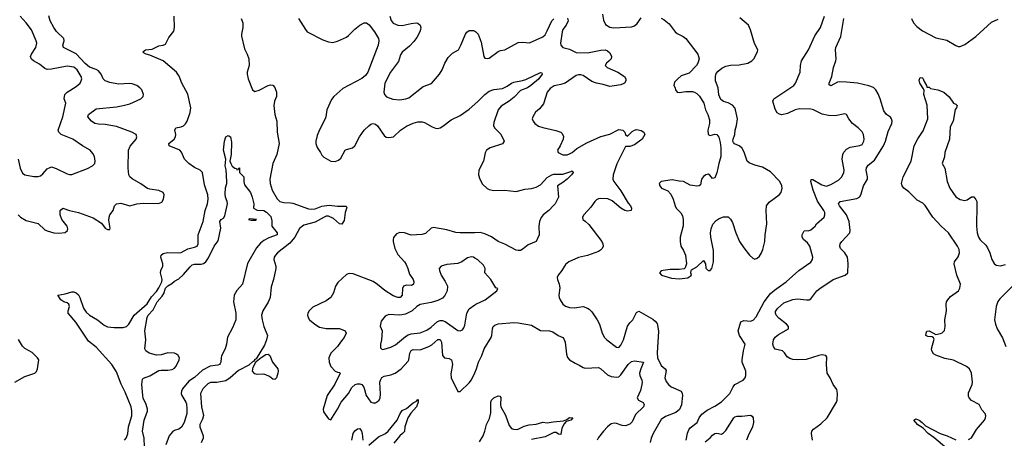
# Model space of a CAD drawing. Header units: inches. Extents: x 1552611 to 1694776, y 811966 to 917215.
# Tile 414 of 549: x 1655924 to 1664744, y 872707 to 876459. Entities that reach past the tile are written whole.
import ezdxf

# ---------------------------------------------------------------- set-up
doc = ezdxf.new("R2010")
doc.units = ezdxf.units.IN
doc.header["$MEASUREMENT"] = 0
doc.layers.add('B6857', color=7, linetype='Continuous')
doc.layers.add('B6867', color=7, linetype='Continuous')

msp = doc.modelspace()

# ---------------------------------------------------------------- linework, layer by layer
at = {"layer": 'B6857', "color": 5}
for points, elevation in [([(1655909.1, 875210), (1655927.8, 875127.8), (1655950, 875083.8), (1655970, 875068.8), (1656050, 875052.7), (1656090, 875053), (1656110, 875060.7), (1656130, 875077.3), (1656170, 875124), (1656210, 875139.1), (1656250, 875126), (1656350, 875077.1), (1656370, 875070.5), (1656390, 875073), (1656530, 875126.4), (1656577.2, 875150), (1656597, 875170), (1656599.6, 875190), (1656592.8, 875232.8), (1656579.4, 875259.4), (1656554.5, 875290), (1656486, 875330), (1656400.9, 875390), (1656294, 875430), (1656274, 875450), (1656268.7, 875470), (1656310.8, 875590), (1656336, 875710), (1656322.7, 875750), (1656329.4, 875790), (1656349.2, 875810), (1656430, 875859.5), (1656464.2, 875890), (1656475.8, 875910), (1656479.1, 875930), (1656475.3, 875950), (1656439.8, 876010), (1656410, 876033.5), (1656350, 876042.7), (1656210, 876015.1), (1656170, 876014), (1656150, 876022.7), (1656099.9, 876059.9), (1656048.2, 876090), (1656030, 876106.9), (1656022, 876130), (1656029.8, 876150), (1656069.8, 876210.2), (1656077.6, 876250), (1656072.9, 876270), (1656028.5, 876368.5), (1655982.5, 876430), (1655927.8, 876490)], 940), ([(1655911.2, 874711.2), (1655930.2, 874690.2), (1655980.9, 874660.9), (1656090, 874632.4), (1656150, 874577.4), (1656170, 874566.2), (1656229.4, 874549.4), (1656273.6, 874546.4), (1656330, 874553.1), (1656351.5, 874568.5), (1656355.2, 874584.8), (1656349.7, 874610), (1656301, 874670), (1656286, 874710), (1656287.8, 874750), (1656310, 874768.8), (1656370, 874747.8), (1656450, 874731.7), (1656582.8, 874682.8), (1656656.9, 874636.9), (1656691, 874590), (1656710, 874579.1), (1656730, 874578), (1656735.1, 874590), (1656722.6, 874662.6), (1656724, 874690), (1656732.8, 874710), (1656762.4, 874750), (1656774, 874790), (1656791.2, 874808.8), (1656830, 874813.6), (1656910, 874790.4), (1656972.2, 874807.7), (1657030, 874814), (1657168.1, 874811.9), (1657196, 874824), (1657213, 874850), (1657218.7, 874890), (1657209.4, 874910), (1657170, 874929.6), (1657090, 874939.1), (1657070, 874946.6), (1657010, 874988), (1656930, 875032.6), (1656911.4, 875051.4), (1656900.9, 875070), (1656895.4, 875130), (1656899.7, 875290), (1656914, 875326), (1656967.3, 875390), (1656971.8, 875410), (1656966.6, 875430), (1656929.2, 875450), (1656790, 875500.8), (1656690, 875521), (1656630, 875523.2), (1656596.2, 875530), (1656568.4, 875550), (1656533.6, 875590), (1656539.6, 875610), (1656610, 875661.3), (1656790, 875678.9), (1656849.3, 875690), (1656910, 875706.2), (1657010, 875749.2), (1657029.7, 875770), (1657034.3, 875790), (1657017.2, 875830), (1656999.7, 875850), (1656971.8, 875870), (1656930, 875883.8), (1656910, 875887.6), (1656810, 875881), (1656730, 875896.8), (1656690, 875910.9), (1656670.5, 875930.5), (1656653.7, 875970), (1656630, 876001.4), (1656610, 876014), (1656550, 876034.3), (1656510, 876065.4), (1656430, 876153.6), (1656317.6, 876210), (1656309.7, 876230), (1656321.3, 876270), (1656318, 876290), (1656254.6, 876354.6), (1656228.2, 876388.2), (1656196.8, 876450), (1656186.2, 876493.8)], 920), ([(1656863.5, 872690), (1656878, 872710), (1656892.2, 872747.8), (1656897.3, 872810), (1656928.2, 872910), (1656929, 872950), (1656922.2, 872990), (1656870, 873122.4), (1656832.2, 873192.2), (1656790, 873302.4), (1656750, 873369.7), (1656610, 873524.1), (1656539.1, 873579), (1656427.5, 873747.5), (1656356.8, 873830), (1656357.6, 873850), (1656368.8, 873890), (1656363.5, 873910), (1656350, 873920.3), (1656319.7, 873930), (1656292.2, 873950), (1656266, 873990), (1656330, 874000.9), (1656390, 874019.7), (1656410, 874019.6), (1656430, 874011.8), (1656450, 873992), (1656462, 873970), (1656494.5, 873874.5), (1656518.2, 873838.2), (1656550, 873810.8), (1656620.3, 873770), (1656680.6, 873720.6), (1656710, 873705.6), (1656770, 873699.3), (1656850, 873700.2), (1656880.5, 873710), (1656900.3, 873730), (1656950, 873811.8), (1657066.8, 873913.2), (1657104.8, 873975.2), (1657150, 874024.2), (1657170, 874056), (1657195.8, 874110), (1657199.9, 874130), (1657186.4, 874190), (1657187.1, 874210), (1657205.5, 874250), (1657207.3, 874270), (1657187.2, 874330), (1657191.2, 874350), (1657210, 874363.6), (1657248.4, 874371.6), (1657350, 874370.1), (1657370, 874374), (1657430, 874406.8), (1657490, 874420.2), (1657513.3, 874430), (1657522.6, 874450), (1657523.5, 874530), (1657568.8, 874650), (1657585.3, 874750), (1657605.1, 874810), (1657611.2, 874850), (1657609.7, 874890), (1657579.1, 874979.1), (1657560.5, 875090), (1657539.5, 875110), (1657490, 875134.2), (1657438, 875170), (1657401.6, 875210), (1657372.3, 875272.3), (1657359.5, 875290), (1657263, 875330), (1657259.7, 875350), (1657307, 875390), (1657319.4, 875410), (1657321.4, 875430), (1657314.7, 875470), (1657322, 875490), (1657370, 875499), (1657390, 875507.3), (1657410, 875524.7), (1657423.6, 875550), (1657451.2, 875628.8), (1657456.7, 875670), (1657430, 875790.8), (1657377.5, 875890), (1657351.7, 875951.7), (1657327.7, 875987.7), (1657209.7, 876090), (1657090, 876142.2), (1657057.2, 876150), (1657038.3, 876158.3), (1657025.6, 876170), (1657050, 876190.2), (1657110, 876194.9), (1657170, 876224.9), (1657210, 876230.4), (1657230, 876240.5), (1657259.1, 876300.9), (1657303.9, 876356.1), (1657310.7, 876389.3), (1657309.1, 876490)], 880), ([(1657909.1, 876469.1), (1657923.4, 876430), (1657922, 876390), (1657909.3, 876330), (1657910.2, 876310.2), (1657938.3, 876198.3), (1657962.4, 876150), (1657976.3, 876110), (1657979.1, 876050), (1657962.6, 875990), (1657961.7, 875970), (1657971.7, 875930), (1658010, 875830.8), (1658030, 875817.1), (1658070, 875827.7), (1658149.5, 875870), (1658170, 875876.5), (1658191.7, 875871.7), (1658210, 875850.4), (1658223.2, 875810), (1658223.1, 875770), (1658205.7, 875730), (1658201.1, 875690), (1658210.3, 875610), (1658226.7, 875550), (1658230.2, 875450), (1658247.4, 875350), (1658227.9, 875250), (1658190.2, 875170), (1658163.9, 875030), (1658166.2, 874990), (1658186.2, 874930), (1658230, 874852.4), (1658255.5, 874830), (1658290, 874820.2), (1658350, 874818.8), (1658370, 874814.1), (1658510, 874765.1), (1658538, 874762), (1658570, 874765.3), (1658630, 874788.4), (1658697.3, 874797.3), (1658770, 874787.5), (1658848, 874788), (1658855.4, 874775.4), (1658839.1, 874730), (1658830, 874660.9), (1658810, 874626), (1658790, 874629.8), (1658736.2, 874676.2), (1658690, 874698.7), (1658670, 874697.4), (1658650, 874688.7), (1658570, 874644.3), (1658470, 874617.9), (1658430, 874589), (1658388.7, 874511.3), (1658342.5, 874457.5), (1658233.8, 874370), (1658214.9, 874350), (1658204.4, 874330), (1658200.9, 874310), (1658219, 874250), (1658217.3, 874230), (1658198.3, 874130), (1658175.4, 874064.6), (1658166.7, 873970), (1658151.1, 873928.9), (1658102.6, 873850), (1658091.1, 873810), (1658095.6, 873770), (1658110.2, 873710.2), (1658143.6, 873630), (1658135.3, 873590), (1658116.9, 873543.1), (1658041.1, 873418.9), (1658030, 873412.8), (1658022.6, 873397.4), (1658010, 873392.1), (1657976.7, 873363.3), (1657884.5, 873315.5), (1657810, 873250.8), (1657770, 873223.5), (1657690, 873207.1), (1657633.2, 873206.8), (1657610, 873196.4), (1657565.8, 873150), (1657543.9, 873110), (1657553, 872990), (1657570.8, 872910.8), (1657561.7, 872878.3), (1657537.4, 872830), (1657536.4, 872810), (1657568.8, 872730), (1657568.8, 872710), (1657550, 872667.3)], 880), ([(1658420.4, 876470), (1658483.1, 876370), (1658500.5, 876350), (1658639.2, 876279.2), (1658690, 876262), (1658730, 876256.1), (1658770, 876265.5), (1658850, 876303.1), (1658870, 876316.9), (1658926, 876374), (1658970, 876411), (1659010, 876432.4), (1659030, 876431.8), (1659053.7, 876413.7), (1659102.2, 876350), (1659139.1, 876290), (1659141.1, 876270), (1659134.6, 876230), (1659041.3, 875990), (1659021.4, 875958.6), (1658990, 875932.5), (1658817.8, 875842.2), (1658737.6, 875770), (1658716, 875744), (1658676.5, 875650), (1658667.6, 875590), (1658660.3, 875570), (1658608.4, 875471.6), (1658590, 875422.7), (1658578, 875370), (1658578, 875350), (1658590, 875312.4), (1658619.6, 875270), (1658630, 875244.9), (1658646.9, 875226.9), (1658710, 875191.5), (1658750, 875187.9), (1658780.9, 875199.1), (1658801.4, 875218.6), (1658839.5, 875290), (1658850, 875296.5), (1658904.5, 875310), (1658926.6, 875330), (1658968.4, 875410), (1659010.6, 875469.4), (1659050, 875507.4), (1659070, 875522), (1659090, 875528.7), (1659110, 875523.7), (1659128.2, 875508.2), (1659190, 875420.3), (1659207.9, 875407.9), (1659230, 875404.2), (1659272, 875410), (1659336.2, 875470), (1659390, 875504.6), (1659450, 875532.4), (1659490, 875542.6), (1659530, 875544.2), (1659550, 875538.9), (1659618.9, 875498.9), (1659648.2, 875488.2), (1659670, 875484.7), (1659690, 875490.2), (1659715.8, 875504.2), (1659790, 875562), (1659870, 875601.6), (1659950, 875657.8), (1660000, 875702.1)], 920), ([(1659240.2, 876490), (1659251.7, 876451.7), (1659268.2, 876428.2), (1659310, 876411.1), (1659350, 876408.6), (1659430, 876426.2), (1659474, 876430), (1659490, 876428), (1659510.5, 876410), (1659517.1, 876390), (1659514.9, 876370), (1659508.5, 876350), (1659480.2, 876299.8), (1659455.4, 876264.6), (1659417.2, 876222.8), (1659350.3, 876169.7), (1659336, 876144), (1659316.7, 876083.3), (1659244.9, 875990), (1659195.3, 875890), (1659187, 875810), (1659190.4, 875790), (1659208.2, 875768.2), (1659266.5, 875746.5), (1659330, 875741.8), (1659384, 875750), (1659410, 875759.1), (1659539.2, 875860.8), (1659612.4, 875887.6), (1659683.6, 875970), (1659708.6, 876011.4), (1659731, 876070), (1659760.8, 876119.2), (1659800.8, 876159.2), (1659854, 876190), (1659876.9, 876230), (1659917.4, 876330), (1659930, 876348.2), (1659950, 876362.4), (1659990, 876361.6), (1660000, 876356)], 940), ([(1657040.8, 872630), (1657040.2, 872710), (1657023.4, 872770), (1657038.1, 872870), (1657067.8, 872950), (1657069.8, 872970), (1657058, 873010), (1657030, 873067.6), (1657025.6, 873090), (1657018.4, 873190), (1657023.3, 873236.7), (1657033.7, 873246.3), (1657090, 873266), (1657170, 873315.2), (1657190, 873319), (1657250, 873317.4), (1657290, 873323.2), (1657310, 873335.2), (1657326.8, 873353.2), (1657353.2, 873410), (1657354.3, 873430), (1657343.9, 873450), (1657330, 873461.7), (1657310, 873469.9), (1657250, 873472.8), (1657190, 873456.2), (1657150, 873452.6), (1657085.1, 873470), (1657052.8, 873490), (1657045, 873510), (1657053.1, 873590), (1657045.8, 873670), (1657065.9, 873790), (1657074.5, 873810), (1657120.3, 873859.7), (1657154, 873930), (1657199.2, 873980.8), (1657213.6, 874006.4), (1657230, 874053), (1657250, 874073.3), (1657285.4, 874094.6), (1657310, 874117.1), (1657350, 874138), (1657390, 874176.4), (1657450, 874245.7), (1657470, 874261.3), (1657490, 874267.2), (1657550, 874269.4), (1657570, 874274.1), (1657592.1, 874287.9), (1657615.8, 874324.2), (1657665.7, 874430), (1657702.4, 874477.6), (1657724.5, 874590), (1657717.2, 874650), (1657729.6, 874670), (1657750, 874679.1), (1657760, 874700), (1657784.3, 874810), (1657782.8, 874830), (1657768.3, 874870), (1657764.5, 874895.5), (1657767.9, 874952.1), (1657779.7, 874990), (1657780.4, 875010), (1657773.3, 875113.3), (1657764.7, 875150), (1657769.7, 875210), (1657749.7, 875290.3), (1657759.8, 875370), (1657769.8, 875410.2), (1657790, 875421.3), (1657798.3, 875418.3), (1657811.5, 875410), (1657821.3, 875361.3), (1657819, 875250), (1657806.8, 875190), (1657814, 875170), (1657826.9, 875146.9), (1657850, 875127.3), (1657865.4, 875125.4), (1657870, 875114), (1657882, 875118), (1657886, 875130), (1657891.6, 875131.6), (1657892, 875090), (1657930.7, 875050), (1657930.7, 875010), (1657938.8, 874978.8), (1657990, 874911), (1658006, 874870), (1658021, 874810), (1658018, 874770), (1658052.5, 874752.5), (1658110.7, 874750), (1658134.5, 874734.5), (1658174.2, 874694.2), (1658182.4, 874657.6), (1658182.8, 874610), (1658231, 874550), (1658231, 874530), (1658155.6, 874504.4), (1658110, 874480.5), (1658082.4, 874457.6), (1658046.6, 874413.4), (1657964.4, 874275.6), (1657919.3, 874090), (1657868.2, 874031.8), (1657844, 873990), (1657838, 873930), (1657860.9, 873830), (1657858.7, 873770), (1657830, 873699), (1657784.9, 873615.1), (1657777.6, 873550), (1657765.7, 873510), (1657733, 873447), (1657728, 873430), (1657726.7, 873390), (1657721.1, 873378.9), (1657712.5, 873367.5), (1657698.1, 873361.9), (1657630, 873354.3), (1657562, 873318), (1657490, 873252.1), (1657440.1, 873219.9), (1657380.9, 873150), (1657372.2, 873130), (1657370.1, 873110), (1657375, 873090), (1657413.1, 873030), (1657416.9, 873016.9), (1657422, 872970), (1657420.4, 872930), (1657396.3, 872850), (1657372.8, 872807.2), (1657350.5, 872789.5), (1657310, 872777.2), (1657293.2, 872766.8), (1657262.3, 872730), (1657233.5, 872650)], 860), ([(1660000, 874550.4), (1659870, 874548.7), (1659832, 874552), (1659750, 874575.4), (1659630, 874596.4), (1659610.3, 874589.7), (1659557.6, 874542.4), (1659526.6, 874533.4), (1659430, 874528.3), (1659370, 874547.6), (1659330, 874552), (1659299.5, 874540.5), (1659273.4, 874506.6), (1659268.8, 874490), (1659270.3, 874470), (1659284.7, 874410), (1659310, 874354), (1659370, 874290.2), (1659386.3, 874266.3), (1659402, 874230), (1659417.1, 874177.1), (1659449.1, 874130), (1659455.4, 874110), (1659451.3, 874088.7), (1659438.7, 874081.3), (1659430, 874077.8), (1659390, 874080.8), (1659363.1, 874070), (1659354, 874050), (1659351.2, 873990), (1659332.4, 873970), (1659310, 873968.2), (1659270, 873984), (1659193.3, 874033.3), (1659130, 874087.2), (1659090, 874113.6), (1658910, 874182.6), (1658874.7, 874185.3), (1658850, 874175.6), (1658775.1, 874104.9), (1658751.4, 874070), (1658733.8, 874010), (1658710.1, 873969.9), (1658670, 873938.8), (1658550, 873882), (1658516.9, 873850), (1658506.2, 873830), (1658503.2, 873810), (1658506.7, 873790), (1658520.3, 873770), (1658568.8, 873730), (1658610, 873704.7), (1658670, 873690.2), (1658790, 873691.4), (1658840.7, 873670), (1658848.4, 873650), (1658831.7, 873610), (1658796.5, 873570), (1658770.1, 873529.9), (1658712, 873470), (1658693.7, 873430), (1658694.9, 873390), (1658712, 873350), (1658750, 873310.3), (1658770, 873300.3), (1658790, 873297.3), (1658794, 873290), (1658746.9, 873193.1), (1658677.4, 873090), (1658642.4, 872970), (1658644.4, 872944.4), (1658690, 872882), (1658710, 872872), (1658771.8, 872968.2), (1658803.5, 873030), (1658870, 873108.9), (1658898.1, 873161.9), (1658929.8, 873190), (1658950, 873197), (1658970, 873197), (1658988.4, 873188.4), (1658998.1, 873178.1), (1659005.6, 873165.6), (1659027.2, 873090), (1659070, 873032.4), (1659090, 873025.2), (1659110, 873026.7), (1659130, 873036), (1659144, 873050), (1659154.2, 873070), (1659157, 873103), (1659150.5, 873210), (1659155.2, 873230), (1659169, 873251), (1659190, 873263.2), (1659250, 873275.6), (1659286.9, 873290), (1659340.4, 873330), (1659402.4, 873397.6), (1659408.6, 873411.4), (1659417.8, 873470), (1659430, 873493), (1659450, 873502.5), (1659510, 873500.7), (1659590, 873530.1), (1659615.5, 873544.5), (1659670, 873594.5), (1659690, 873594), (1659701.4, 873570), (1659712.4, 873450), (1659730, 873430.2), (1659770, 873422.3), (1659791, 873410), (1659800.8, 873370), (1659786.3, 873286.3), (1659789.3, 873249.3), (1659848.2, 873128.2), (1659870, 873127.3), (1659950, 873203.7), (1659970, 873230.4), (1660000, 873295.7)], 920), ([(1660000, 874323.2), (1659990, 874329.6), (1659970, 874333.3), (1659934.7, 874325.3), (1659884, 874290), (1659850, 874274.7), (1659750, 874266.6), (1659698.8, 874250), (1659682, 874230), (1659683, 874210), (1659699.3, 874170), (1659734.1, 874114.1), (1659755.3, 874070), (1659752, 874030), (1659731.7, 873988.3), (1659710, 873964.5), (1659670, 873941.6), (1659610, 873925.1), (1659510, 873908), (1659480.4, 873890), (1659438.4, 873850), (1659381.1, 873818.9), (1659330, 873810.7), (1659230, 873816.3), (1659198.7, 873801.3), (1659163.4, 873756.6), (1659152.7, 873712.7), (1659170.5, 873670), (1659165.5, 873590), (1659156.4, 873550), (1659157.3, 873517.3), (1659170, 873504), (1659190, 873506), (1659250, 873524.2), (1659290, 873544.6), (1659379.4, 873620.6), (1659405, 873635.1), (1659430, 873642.9), (1659510, 873651.5), (1659570, 873675.8), (1659610, 873703.9), (1659665.9, 873754.1), (1659690, 873763.5), (1659710, 873763.8), (1659735, 873755), (1659850, 873674), (1659870, 873670.7), (1659890, 873681), (1659902, 873698), (1659910, 873722), (1659929.8, 873830.2), (1659950.8, 873869.2), (1660000, 873903.4)], 940), ([(1655881.2, 873210), (1655970, 873262.4), (1656059, 873290), (1656074.5, 873305.5), (1656083.6, 873330), (1656095.4, 873410), (1656084.4, 873430), (1656035.7, 873475.7), (1655970, 873511.7), (1655950, 873533.5), (1655914.3, 873594.3)], 920), ([(1659050, 872644.6), (1659139.2, 872720.8), (1659199.4, 872750), (1659226, 872770), (1659304.1, 872870), (1659331.2, 872928.8), (1659350, 872958), (1659390, 872975), (1659450, 873025.2), (1659478.6, 873041.4), (1659490, 873055.6), (1659493.4, 873053.4), (1659494.3, 873030), (1659479, 872990), (1659427, 872933), (1659399.9, 872890), (1659372.9, 872810), (1659370.1, 872769.9), (1659353.8, 872750), (1659329.2, 872730.8), (1659275, 872665)], 880), ([(1658899.2, 872690), (1658911.4, 872750), (1658926.2, 872773.8), (1658950, 872793), (1658970, 872794.4), (1658986.6, 872770), (1658992.6, 872750), (1658997.6, 872690)], 880)]:
    msp.add_lwpolyline(points, dxfattribs=dict(at, elevation=elevation))
for points, elevation in [([(1657984.7, 874675.3), (1657974, 874670), (1657996.4, 874663.6), (1658030, 874662), (1658038, 874662), (1658046, 874670)], 860), ([(1658210, 873234), (1658190, 873236.4), (1658160.8, 873260.8), (1658130, 873277.5), (1658110, 873280.9), (1658050, 873278.2), (1658030, 873285), (1658010.8, 873310), (1658015.1, 873344.9), (1658042.7, 873397.3), (1658086.9, 873433.1), (1658130, 873457.6), (1658150, 873461.6), (1658164.9, 873450), (1658189.1, 873389.1), (1658235.5, 873330), (1658239.1, 873310), (1658236.3, 873290), (1658224.4, 873250)], 880)]:
    msp.add_lwpolyline(points, close=True, dxfattribs=dict(at, elevation=elevation))
at = {"layer": 'B6867', "color": 5}
for points, elevation in [([(1660000, 876356), (1660010.3, 876350.3), (1660030, 876330.6), (1660058.9, 876258.9), (1660080.5, 876130), (1660090, 876114.8), (1660110, 876110.7), (1660130, 876113.4), (1660210, 876174.4), (1660230, 876183.1), (1660270, 876190.4), (1660390, 876254.4), (1660430, 876258.8), (1660490, 876253.4), (1660610, 876304.2), (1660630, 876323.7), (1660650, 876358.4), (1660690, 876448.8), (1660710, 876466.5)], 940), ([(1660832.2, 876472.2), (1660835.8, 876450), (1660819.5, 876410), (1660789.3, 876370.7), (1660783.6, 876350), (1660768.2, 876250), (1660771.8, 876230), (1660790, 876210.3), (1660850, 876195), (1660910, 876166.2), (1661010, 876162.7), (1661130, 876186.3), (1661168.8, 876188.8), (1661190, 876180.3), (1661210, 876162), (1661224.9, 876130), (1661221.6, 876110), (1661205.5, 876090), (1661180.5, 876070), (1661168.4, 876050), (1661187.3, 876030), (1661280.5, 875990), (1661342, 875950), (1661353.7, 875930), (1661354.9, 875910), (1661342, 875890), (1661310, 875876.9), (1661210, 875859.3), (1661150, 875878.3), (1661090, 875890.6), (1661050, 875905.4), (1660970, 875957.8), (1660950, 875965.6), (1660930, 875966.4), (1660910, 875960.4), (1660810.1, 875889.9), (1660770, 875877), (1660712.7, 875867.3), (1660676, 875844), (1660650.4, 875810), (1660615.1, 875704.9), (1660579, 875661), (1660544, 875630), (1660520.7, 875590), (1660514.8, 875570), (1660522.8, 875550), (1660538.8, 875530), (1660570, 875506.4), (1660610, 875492.4), (1660727.4, 875467.4), (1660771, 875450), (1660781.6, 875441.6), (1660795.5, 875415.5), (1660793, 875390), (1660766.4, 875330), (1660742, 875290), (1660747.3, 875270), (1660790, 875246.7), (1660829.1, 875249.1), (1660850, 875257.3), (1660872.8, 875270), (1660915.2, 875304.8), (1661003.4, 875356.6), (1661130, 875412.9), (1661210, 875433.2), (1661290, 875474.4), (1661327.9, 875467.9), (1661343.7, 875450), (1661350, 875431), (1661370, 875414.8), (1661410, 875456.4), (1661430, 875470.4), (1661450, 875474.4), (1661490, 875466.8), (1661516, 875450), (1661524.7, 875430), (1661500.7, 875390), (1661430, 875339.2), (1661390, 875323.1), (1661350, 875324), (1661272.1, 875167.9), (1661238.9, 875070), (1661237, 875030), (1661245.7, 875010), (1661310, 874926.7), (1661375.9, 874815.9), (1661395.8, 874790), (1661405.5, 874770), (1661400.7, 874750), (1661370, 874743.1), (1661345.1, 874750), (1661309.7, 874770), (1661230, 874836), (1661193, 874853), (1661130, 874857.2), (1661110, 874854.5), (1661090, 874843.5), (1661075.3, 874830), (1661040.8, 874779.2), (1660976.3, 874710), (1660966, 874690), (1660967.3, 874670), (1660990, 874654.8), (1661022.5, 874622.5), (1661138.7, 874470), (1661148.4, 874450), (1661150.7, 874430), (1661142, 874410), (1661126.9, 874393.1), (1661110, 874382.9), (1661010, 874346.6), (1660930, 874327.8), (1660844, 874290), (1660814.2, 874265.8), (1660779.1, 874210), (1660747.7, 874170), (1660739.1, 874150), (1660740.7, 874130), (1660756.3, 874090), (1660763.5, 874056.5), (1660754, 873990), (1660757.3, 873970), (1660764, 873950), (1660790.7, 873910), (1660812.3, 873892.3), (1660850, 873880.4), (1660890, 873877), (1660970, 873888.2), (1661010, 873874.4), (1661024.8, 873864.8), (1661050, 873842), (1661097.6, 873770), (1661117, 873730), (1661141.6, 873650), (1661163, 873610), (1661182, 873590), (1661270, 873524.4), (1661290, 873521.3), (1661310, 873543.1), (1661333.9, 873590), (1661370, 873711.7), (1661390, 873743.6), (1661415, 873770), (1661450, 873835.5), (1661470, 873848), (1661595.3, 873775.3), (1661617.8, 873757.7), (1661635.3, 873735.3), (1661646.8, 873666.8), (1661634, 873474), (1661638.5, 873430), (1661670, 873359.3), (1661706, 873330), (1661713.9, 873313.9), (1661703.6, 873250), (1661716.2, 873216.2), (1661736.4, 873190), (1661760.5, 873170), (1661850, 873130.3), (1661859.7, 873110), (1661861.6, 873090), (1661851.1, 873008.9), (1661834, 872966), (1661802, 872938), (1661710, 872903.6), (1661670, 872877), (1661599.5, 872750), (1661581.3, 872710), (1661570.4, 872670)], 940), ([(1661143.7, 876510), (1661153.8, 876453.8), (1661170, 876414.8), (1661210, 876392.7), (1661247.4, 876387.4), (1661404.4, 876395.6), (1661430, 876404.4), (1661456.2, 876423.8), (1661490, 876474.8)], 960), ([(1661670, 876473), (1661697.7, 876457.7), (1661740.9, 876420.9), (1661796, 876350), (1661814.9, 876334.9), (1661868.6, 876308.6), (1661890, 876290.7), (1661997.3, 876150), (1662010.6, 876109.4), (1661998.8, 876070), (1661986.8, 876050), (1661919.8, 875980.2), (1661850, 875955.3), (1661818, 875930), (1661790, 875898), (1661784.7, 875870), (1661796, 875850), (1661798, 875830), (1661814, 875810), (1661830, 875807.7), (1661890, 875816.3), (1661950, 875816.3), (1661970, 875810.7), (1661990, 875798), (1662013.9, 875773.9), (1662053.4, 875710), (1662068.4, 875650), (1662088.5, 875608.5), (1662102.8, 875562.8), (1662102.4, 875530), (1662086.9, 875470), (1662090, 875431), (1662110, 875422.6), (1662150, 875434), (1662170, 875431), (1662186.9, 875406.9), (1662198.9, 875358.9), (1662206, 875310), (1662205.5, 875234.5), (1662186.4, 875170), (1662170, 875088), (1662150, 875042), (1662130, 875035.3), (1662106.3, 875066.3), (1662090, 875076), (1662070, 875069.4), (1662050, 875055.1), (1662030.5, 875030), (1662022, 874978), (1662010, 874969.2), (1661990, 874966), (1661950, 874971.8), (1661930, 874977), (1661870, 875009.4), (1661830, 875012.3), (1661770, 875025.2), (1661670, 875008), (1661652, 874990), (1661658, 874970), (1661672, 874950), (1661730, 874924.9), (1661756, 874896), (1661778.4, 874850), (1661794.4, 874790), (1661804.9, 874770), (1661846.8, 874726.8), (1661860.2, 874700.2), (1661867.9, 874667.9), (1661866.9, 874613.1), (1661841.3, 874510), (1661839.1, 874470), (1661847.3, 874430), (1661870.4, 874390.4), (1661887.5, 874347.5), (1661896, 874270), (1661885.4, 874234.6), (1661874.8, 874225.2), (1661830, 874219.3), (1661750, 874220.9), (1661687.1, 874212.9), (1661671.6, 874208.4), (1661654, 874190), (1661672, 874170), (1661762.8, 874142.8), (1661830, 874137.3), (1661910, 874146.8), (1661942, 874170), (1661935.3, 874190), (1661938, 874210), (1661943.1, 874216.9), (1661990, 874244.7), (1662050, 874302), (1662066, 874270), (1662071.1, 874231.1), (1662090, 874212), (1662110, 874211.3), (1662124, 874230), (1662139.5, 874290), (1662139.6, 874390), (1662114, 874510), (1662111.6, 874550), (1662116.6, 874583.4), (1662133.4, 874626.6), (1662161.5, 874658.5), (1662190, 874678), (1662230, 874692), (1662270, 874692), (1662290, 874672), (1662310, 874641), (1662339.5, 874550), (1662372.5, 874472.5), (1662410, 874414.8), (1662462, 874350), (1662490, 874320.7), (1662510, 874314), (1662530, 874320.7), (1662550, 874340.7), (1662570, 874370.8), (1662581.4, 874398.5), (1662598.4, 874470), (1662600.9, 874530), (1662617.6, 874630), (1662609.7, 874750), (1662613.6, 874790), (1662636.6, 874823.4), (1662726, 874890), (1662746, 874910), (1662754.5, 874950), (1662751.8, 874970), (1662732, 875010), (1662650, 875094.5), (1662578.3, 875138.3), (1662510, 875156.2), (1662457.2, 875177.2), (1662439.3, 875190), (1662413.4, 875273.4), (1662391.9, 875311.9), (1662370, 875329), (1662326.6, 875346.6), (1662317.2, 875357.2), (1662313.2, 875370), (1662316, 875390), (1662329.3, 875430), (1662332.7, 875470), (1662345.2, 875510), (1662353.2, 875570), (1662336, 875650), (1662329.3, 875670), (1662310, 875692.3), (1662270, 875715.1), (1662230, 875725.2), (1662205.4, 875745.4), (1662185.6, 875785.6), (1662179.6, 875850), (1662157.6, 875910), (1662156.2, 875950), (1662162.7, 875977.3), (1662181.2, 875998.8), (1662214.2, 876025.8), (1662250, 876042), (1662290, 876053), (1662370, 876054), (1662448, 876070), (1662482, 876090), (1662499, 876110), (1662533.2, 876170), (1662537.2, 876190), (1662505.4, 876245.4), (1662470, 876368.7), (1662452.3, 876410), (1662375.4, 876475.4)], 960), ([(1661893.5, 872690), (1661905.1, 872754.9), (1661917.3, 872782.7), (1661930, 872800.3), (1661991.8, 872848.2), (1662011.1, 872890), (1662035.7, 872924.3), (1662081.1, 872958.9), (1662150, 872994.4), (1662210, 873032.9), (1662284.7, 873110), (1662314.3, 873170), (1662329.8, 873190.2), (1662405.2, 873230), (1662423.7, 873250), (1662429.6, 873270.4), (1662427.8, 873310), (1662397, 873390), (1662395.1, 873410), (1662407.6, 873490), (1662422.9, 873550), (1662372.2, 873630), (1662360.5, 873670), (1662384, 873750), (1662410, 873762.8), (1662470, 873758), (1662494, 873766), (1662522.4, 873797.6), (1662592.8, 873930), (1662650, 874004.6), (1662684.1, 874036), (1662791.1, 874110), (1662904.5, 874210), (1663010, 874286), (1663025.1, 874310), (1663027.6, 874330), (1663001.1, 874430), (1662979.7, 874459.7), (1662945.1, 874490), (1662933, 874510), (1662934.3, 874530), (1662950, 874565.5), (1662970, 874570.4), (1662990, 874567.7), (1663010, 874575.5), (1663049.4, 874610), (1663062.9, 874630), (1663129.7, 874690), (1663137.2, 874710), (1663135.5, 874730), (1663126, 874750), (1663071.8, 874831.8), (1663031.6, 874930), (1663010, 875008.7), (1663013.2, 875026.8), (1663030, 875028.2), (1663110, 874980.7), (1663150, 874967.1), (1663190, 874982), (1663259.6, 875020.4), (1663288, 875050), (1663306.3, 875090), (1663308, 875112), (1663292.8, 875210), (1663296.9, 875250), (1663307.2, 875272.7), (1663330, 875298.4), (1663363.5, 875316.5), (1663449.7, 875330.3), (1663470, 875342), (1663485.7, 875370), (1663489.7, 875390), (1663483.9, 875430), (1663470, 875453.3), (1663434.7, 875490), (1663384.2, 875530), (1663351.5, 875570), (1663330, 875609), (1663314.8, 875614.8), (1663230, 875598), (1663170, 875599.8), (1663111.5, 875611.5), (1663036, 875650), (1663010, 875657.4), (1662910, 875661.1), (1662870, 875651.3), (1662802.2, 875617.8), (1662750, 875607.1), (1662730, 875611.3), (1662710, 875623.5), (1662690, 875657.2), (1662671.6, 875730), (1662679.5, 875750), (1662857.6, 875870), (1662874.7, 875890), (1662914.3, 875990), (1662918.3, 876050), (1662927.1, 876090), (1662988.6, 876190), (1663045.3, 876314.7), (1663096.8, 876390), (1663133.5, 876490)], 940), ([(1663024.7, 872690), (1663017.6, 872750), (1663020.7, 872770), (1663035.1, 872790), (1663101.8, 872838.2), (1663156.9, 872890), (1663240.5, 873030), (1663247.8, 873050), (1663251.1, 873110), (1663244, 873144), (1663212, 873190), (1663183.7, 873250), (1663158, 873290), (1663151.2, 873370), (1663155.6, 873435.6), (1663145.2, 873450), (1663110, 873454.2), (1663082.8, 873450), (1662970, 873415), (1662890.1, 873409.9), (1662850, 873414.4), (1662823, 873423), (1662798.7, 873438.7), (1662774.6, 873474.6), (1662756.2, 873490), (1662690, 873506), (1662675.4, 873530), (1662671.1, 873550), (1662676, 873590), (1662690, 873614.3), (1662720.7, 873639.3), (1662812, 873690), (1662809.6, 873710), (1662794, 873730), (1662723.5, 873783.5), (1662699.8, 873810), (1662693.3, 873830), (1662695.4, 873844.6), (1662710.8, 873870), (1662770, 873920.2), (1662850, 873950.2), (1662890, 873958.6), (1662972.3, 873947.7), (1662996, 873950), (1663010, 873957.6), (1663064.5, 874030), (1663090, 874051.1), (1663210, 874131.1), (1663319.3, 874170), (1663343.7, 874190), (1663346.6, 874273.4), (1663338.9, 874330), (1663315.4, 874370), (1663275.8, 874410), (1663271.1, 874430), (1663275.1, 874450), (1663287.5, 874472.5), (1663359.3, 874550), (1663363.5, 874570), (1663354, 874650), (1663331, 874711), (1663268.2, 874790), (1663258.7, 874810), (1663272.3, 874830), (1663422, 874858), (1663450, 874872.2), (1663462.9, 874897.1), (1663482.2, 874970), (1663517, 875030), (1663519.1, 875050), (1663507.7, 875110), (1663508.8, 875131.2), (1663524.2, 875155.8), (1663580.4, 875199.6), (1663661.5, 875330), (1663679.8, 875370), (1663704.1, 875455.9), (1663736.9, 875530), (1663738.9, 875550), (1663734.7, 875570), (1663724.4, 875584.4), (1663689.8, 875609.8), (1663663.5, 875643.5), (1663632, 875750), (1663614.2, 875794.2), (1663594.3, 875830), (1663572, 875852), (1663530, 875867.2), (1663430, 875891.5), (1663330, 875900.2), (1663270, 875902), (1663250, 875898.2), (1663190, 875867), (1663176.5, 875876.5), (1663174.5, 875890), (1663197.7, 875950), (1663212.9, 876030), (1663234.6, 876090), (1663237.1, 876110), (1663231.7, 876188.3), (1663235, 876210), (1663278.7, 876310), (1663307.8, 876470)], 920), ([(1663911.8, 876470), (1663931.7, 876430), (1663959.2, 876399.2), (1664010, 876358.3), (1664130, 876295.3), (1664230, 876276.9), (1664310, 876227.2), (1664330, 876219.5), (1664350, 876218.9), (1664390, 876236.5), (1664490, 876307.2), (1664630, 876437.4), (1664690, 876463.8)], 920), ([(1660000, 875702.1), (1660030.7, 875729.3), (1660090, 875790.2), (1660130, 875820.2), (1660170, 875833.1), (1660250, 875844.1), (1660290, 875862.6), (1660328.7, 875891.3), (1660350, 875900.8), (1660426.9, 875913.1), (1660457.7, 875922.3), (1660590, 875984.9), (1660602, 875982), (1660603.7, 875970), (1660570, 875925.2), (1660503.2, 875870), (1660471.9, 875850), (1660410, 875825), (1660354.7, 875765.3), (1660310, 875728.1), (1660237.1, 875682.9), (1660211.3, 875650), (1660170, 875537.2), (1660168.1, 875510), (1660178.3, 875490), (1660232.4, 875432.4), (1660262.6, 875370), (1660250, 875347.1), (1660137.3, 875310), (1660106.4, 875290), (1660093.4, 875266.6), (1660078.4, 875190), (1660037.1, 875110), (1660033.7, 875070), (1660045.3, 875030), (1660070, 874984.6), (1660110, 874946.5), (1660130, 874936.1), (1660170, 874928.4), (1660270, 874931.8), (1660370, 874919.3), (1660450, 874940.7), (1660510, 874947.7), (1660550, 874958.5), (1660590, 874978.6), (1660650, 875043.5), (1660690, 875070.2), (1660710, 875075.3), (1660790, 875075), (1660862.2, 875097.7), (1660870, 875103.8), (1660879.9, 875099.9), (1660881.3, 875090), (1660867, 875070), (1660829, 875030), (1660790, 874998.7), (1660740.7, 874970), (1660750.7, 874870), (1660720.8, 874810), (1660707, 874793), (1660665.3, 874750), (1660613.1, 874710), (1660594.2, 874685.8), (1660581.3, 874650), (1660574, 874610), (1660578.7, 874530), (1660550.4, 874470), (1660478.6, 874441.4), (1660435.2, 874404.8), (1660410, 874391.1), (1660390, 874389.8), (1660370, 874395.1), (1660270, 874448.9), (1660210, 874470.7), (1660150, 874511.9), (1660090, 874538.8), (1660050, 874551.1), (1660000, 874550.4)], 920), ([(1664423.5, 872696.5), (1664448.9, 872711.1), (1664494.1, 872785.9), (1664566.8, 872870), (1664576.5, 872890), (1664579.8, 872910), (1664571.6, 872930), (1664543.9, 872963.9), (1664517.3, 873010), (1664450, 873044.9), (1664430, 873070), (1664424.4, 873084.4), (1664423.5, 873116.5), (1664456.7, 873190), (1664459.9, 873210), (1664449.9, 873290), (1664431.9, 873330), (1664404.6, 873350), (1664290, 873408.6), (1664210, 873422.5), (1664130, 873452.5), (1664110, 873465.6), (1664094.4, 873490), (1664092.4, 873510), (1664115.3, 873595.3), (1664109.1, 873609.1), (1664097.2, 873617.2), (1664058.9, 873618.9), (1664041.3, 873630), (1664042.6, 873650), (1664051.4, 873668.6), (1664070, 873671), (1664130, 873639.3), (1664173.3, 873646.7), (1664186.9, 873653.1), (1664207.2, 873672.7), (1664213.8, 873710), (1664210.4, 873770), (1664226.5, 873850), (1664223.2, 873910), (1664227.6, 873930), (1664238.1, 873950), (1664262, 873978), (1664332.8, 874030), (1664346.6, 874053.4), (1664350.5, 874089.5), (1664319.6, 874170), (1664294.8, 874270), (1664299.2, 874290), (1664330, 874334.4), (1664342.8, 874370), (1664339.3, 874399.3), (1664325.3, 874430), (1664243.9, 874550), (1664177.2, 874610), (1664105.2, 874690), (1664035, 874795), (1664013.5, 874813.5), (1663963.3, 874843.3), (1663890, 874915.4), (1663844.7, 874950), (1663829.8, 874969.8), (1663823.1, 874990), (1663837.7, 875050), (1663908.7, 875190), (1663935.8, 875330), (1663970, 875392.7), (1664016.7, 875463.4), (1664058, 875570), (1664051.9, 875691.9), (1664024.6, 875790), (1664024.7, 875824.7), (1664019.7, 875839.7), (1663986.2, 875890), (1663982.7, 875917.3), (1663990, 875941), (1664010, 875939.1), (1664014.3, 875934.3), (1664025.1, 875905.1), (1664046.8, 875870), (1664050, 875854), (1664070, 875854), (1664083.6, 875843.6), (1664150, 875830.4), (1664202.8, 875810), (1664250, 875766.8), (1664290, 875710.8), (1664310, 875702.8), (1664322.8, 875690), (1664315.5, 875670), (1664304.2, 875655.8), (1664285.8, 875550), (1664260.4, 875499.6), (1664252.8, 875390), (1664210.4, 875270), (1664207.3, 875230), (1664186, 875170), (1664210.7, 875130), (1664233.4, 875010), (1664257.4, 874950), (1664310, 874872.2), (1664350, 874848.9), (1664390, 874839.5), (1664410, 874845.3), (1664450, 874872.7), (1664470, 874873), (1664489.2, 874849.2), (1664496.5, 874830), (1664499.1, 874799.1), (1664494.7, 874610), (1664499.6, 874550), (1664513.3, 874510), (1664527.1, 874487.1), (1664577.9, 874437.9), (1664594.7, 874414.7), (1664613.4, 874370), (1664630.8, 874310), (1664652.8, 874272.8), (1664670, 874258.9), (1664710, 874254.3), (1664755.9, 874264.1)], 880), ([(1660000, 873903.4), (1660009.8, 873910.2), (1660093.3, 873950), (1660198, 874030), (1660206, 874050), (1660190, 874055.3), (1660144, 874130), (1660091.5, 874190), (1660092.6, 874230), (1660079.5, 874259.5), (1660026.5, 874306.5), (1660000, 874323.2)], 940), ([(1664816, 874070), (1664702.9, 873957.1), (1664685.4, 873934.6), (1664671.5, 873890), (1664656.2, 873770), (1664665, 873730), (1664680.3, 873690), (1664727.8, 873607.8), (1664757.3, 873530)], 880), ([(1660000, 873295.7), (1660015.8, 873330), (1660032.9, 873390), (1660064.1, 873450), (1660085.3, 873510), (1660148.2, 873610), (1660154, 873630), (1660159.1, 873690), (1660166.6, 873710), (1660179.4, 873720.6), (1660210, 873732.6), (1660350, 873745), (1660390, 873743.2), (1660510, 873722.3), (1660590, 873674.7), (1660670, 873669.4), (1660700.3, 873660.3), (1660746.7, 873630), (1660790, 873610.3), (1660798.9, 873598.9), (1660810.2, 873570), (1660820.7, 873460.7), (1660830, 873431.3), (1660850, 873411), (1660899.8, 873379.8), (1660941.4, 873361.4), (1660970, 873341), (1660990, 873334.8), (1661110, 873342.6), (1661130, 873330.3), (1661190, 873275.2), (1661222, 873262), (1661270, 873255.1), (1661290, 873259.5), (1661310, 873275.9), (1661374.3, 873370), (1661404.9, 873395.1), (1661430, 873400.6), (1661511.6, 873390), (1661486.9, 873330), (1661476.4, 873290), (1661477.6, 873270), (1661497.7, 873230), (1661501, 873210), (1661498, 873190), (1661484.2, 873135.8), (1661456.4, 873070), (1661468, 873050), (1661510, 873027.7), (1661518.3, 873010), (1661511.3, 872990), (1661439.3, 872920.7), (1661410, 872856.3), (1661390, 872833.3), (1661350, 872818), (1661321.4, 872821.4), (1661270, 872839.1), (1661250, 872842), (1661222.8, 872837.2), (1661190, 872811.6), (1661152.4, 872770), (1661110, 872715.1), (1661097.1, 872690)], 920), ([(1660043.4, 872676.6), (1660075.2, 872730), (1660091, 872770), (1660105, 872830), (1660133.8, 872886.1), (1660143.5, 872936.5), (1660144.7, 873030), (1660150.3, 873049.7), (1660170, 873068.9), (1660210, 873086.7), (1660224.5, 873084.5), (1660233.4, 873073.4), (1660231.1, 873010), (1660235.1, 872990), (1660274.6, 872914.6), (1660310, 872821.7), (1660330, 872796.3), (1660348.2, 872788.2), (1660370, 872785.7), (1660390, 872790.1), (1660443, 872817), (1660488.6, 872828.6), (1660550, 872835.3), (1660610, 872850.8), (1660650, 872845.6), (1660703.9, 872856.1), (1660796, 872864), (1660824.8, 872875.2), (1660850, 872893.6), (1660877.4, 872890), (1660859.5, 872870), (1660820.5, 872859.5), (1660802, 872838), (1660781.5, 872798.5), (1660770, 872743), (1660750, 872745.8), (1660730, 872758.9), (1660710, 872759.6), (1660630, 872722.1), (1660510, 872698)], 880), ([(1662065.4, 872674.6), (1662109.4, 872710.6), (1662130, 872735.8), (1662150, 872749.2), (1662170, 872753.6), (1662210, 872744.6), (1662230, 872755.3), (1662250, 872778.7), (1662321.1, 872890), (1662330, 872899.5), (1662350, 872907.4), (1662394.1, 872905.9), (1662470, 872913.4), (1662485.5, 872905.5), (1662495.3, 872890), (1662498.2, 872850), (1662489.2, 872810), (1662449.1, 872730), (1662435.3, 872690)], 920), ([(1664230, 872615.4), (1664114, 872714), (1664063.2, 872750), (1664017.8, 872797.8), (1663969.3, 872829.3), (1663934.3, 872870), (1663950, 872880.7), (1663981.5, 872870), (1664009.2, 872850), (1664038.1, 872818.1), (1664169.7, 872749.7), (1664231.6, 872730), (1664310, 872693.7)], 880)]:
    msp.add_lwpolyline(points, dxfattribs=dict(at, elevation=elevation))

doc.saveas('drawing.dxf')
